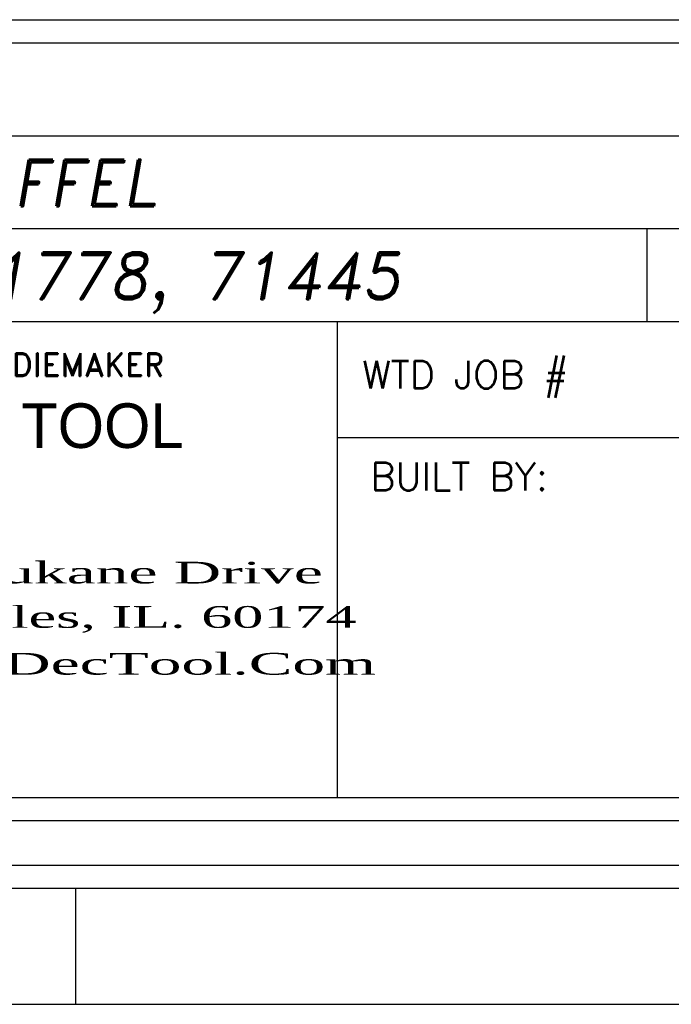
# Model space of a CAD drawing. Header units: inches. Extents: x 220 to 877, y 4 to 174.
# Tile 276 of 656: x 441.73 to 443.14, y 37.75 to 39.87. Entities that reach past the tile are written whole.
import ezdxf
from ezdxf.enums import TextEntityAlignment as Align

# ---------------------------------------------------------------- set-up
doc = ezdxf.new("R2010")
doc.units = ezdxf.units.IN
doc.header["$LTSCALE"] = 0.5
doc.header["$MEASUREMENT"] = 0
doc.layers.add('SID-M-D', color=42, linetype='Continuous')
doc.layers.add('SID-M-S', color=105, linetype='Continuous')
doc.styles.add('DARREN', font='dutchi.ttf')
doc.styles.add('PTI', font='romand.shx', dxfattribs={"oblique": 10})
doc.styles.add('R', font='ROMAND.SHX')
doc.styles.add('ROMANS', font='ROMANS.shx', dxfattribs={"height": 0.125})
doc.styles.add('TITTLE', font='vinet.ttf')

# ---------------------------------------------------------------- blocks, each defined once
blk = doc.blocks.new('*U9')
at = {"layer": 'SID-M-S'}
for p, q in [((-34.00000000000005, -0.2500000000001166), (-1.13242748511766e-14, -0.2499999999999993)), ((-34.00000000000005, -0.3000000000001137), (-1.13242748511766e-14, -0.3)), ((-4.999999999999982, -0.300000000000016), (-4.999999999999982, -0.5500000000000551)), ((-34.00000000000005, -0.550000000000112), (2.886579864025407e-15, -0.55))]:
    blk.add_line(p, q, dxfattribs=at)
blk = doc.blocks.new('JM_TITTLE_BOX_SID')
at = {"layer": 'SID-M-S'}
for p, q in [((-6.604933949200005, 1.32165344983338), (0.1049989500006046, 1.32165344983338)), ((-6.604933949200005, 1.121655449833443), (0.1049989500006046, 1.121655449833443)), ((-3.766880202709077, 0.9216574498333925), (-3.766880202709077, 1.121655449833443)), ((-6.604933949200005, 0.9216574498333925), (0.1049989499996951, 0.9216574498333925)), ((-4.43498749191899, -0.1049989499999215), (-4.43498749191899, 0.9216574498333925)), ((-4.43498749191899, 0.6716599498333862), (0.1049989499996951, 0.6716599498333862))]:
    blk.add_line(p, q, dxfattribs=at)
for points in [[(1.261213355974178e-13, -0.1549984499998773), (-6.499934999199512, -0.1549984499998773, -0.414213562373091), (-6.654933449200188, 1.163513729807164e-13), (-6.654933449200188, 1.416652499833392, -0.4142135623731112), (-6.499934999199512, 1.571650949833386), (1.261213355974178e-13, 1.571650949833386, -0.4142135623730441), (0.1549984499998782, 1.416652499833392), (0.1549984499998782, 1.163513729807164e-13, -0.4142135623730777)], [(1.261213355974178e-13, -0.1049989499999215), (-6.499934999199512, -0.1049989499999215, -0.4142135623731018), (-6.604933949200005, 1.163513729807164e-13), (-6.604933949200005, 1.416652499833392, -0.4142135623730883), (-6.499934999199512, 1.52165144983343), (1.261213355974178e-13, 1.52165144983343, -0.414213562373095), (0.1049989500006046, 1.416652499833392), (0.1049989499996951, 1.163513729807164e-13, -0.414213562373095)]]:
    blk.add_lwpolyline(points, format="xyb", close=True, dxfattribs=at)
at = {"layer": 'SID-M-D'}
for s, height, style, p in [('DRAWING CREATED IN AUTOCAD R2K W/DIEMAKER', 0.04999949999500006, 'R', (-6.508079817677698, 0.8033374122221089)), ('WTD JOB #', 0.0599994, 'ROMANS', (-4.381535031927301, 0.7766631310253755)), ('BUILT BY:', 0.0599994, 'ROMANS', (-4.363988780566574, 0.5573605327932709))]:
    blk.add_text(s, height=height, dxfattribs=dict(at, style=style)).set_placement(p)
at = {"layer": 'SID-M-D', "style": 'PTI', "oblique": 10}
for tag, p in [('CUSTOMER', (-5.990553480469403, 1.371591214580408)), ('DIEDATAINFO', (-2.18746001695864, 1.371591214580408)), ('PARTDESCRIPTION', (-5.966376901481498, 1.169693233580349)), ('00-00-00', (-1.009105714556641, 1.167793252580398)), ('PARTNUMBER', (-5.81595049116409, 0.9696952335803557)), ('REV', (-3.360356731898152, 0.9696952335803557)), ('SCALE', (-2.520436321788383, 0.9677952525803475)), ('SH', (-0.8571950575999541, 0.9677952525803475)), ('SHX', (-0.4057438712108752, 0.9677952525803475)), ('TOOL', (-2.472915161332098, 0.7480887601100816)), ('JOB', (-0.9225366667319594, 0.7480887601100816)), ('WTD', (-3.839149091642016, 0.7480887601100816))]:
    blk.add_attdef(tag, p, '', height=0.09999900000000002, dxfattribs=at)
blk.add_attdef('BUILT', text='', height=0.2499630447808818, dxfattribs=at).set_placement((-2.336101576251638, 0.2076912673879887), align=Align.CENTER)
at = {"layer": 'SID-M-S', "color": 44, "style": 'TITTLE'}
blk.add_text('TOOL', height=0.09613037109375, dxfattribs=at).set_placement((-5.116590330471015, 0.6488078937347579))
at = {"layer": 'SID-M-S', "color": 44, "style": 'DARREN'}
for s, width, p in [('2651 Dukane Drive', 2, (-5.579307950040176, 0.356817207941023)), ('St. Charles, IL. 60174', 1.9, (-5.577648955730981, 0.2612505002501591)), ('WWW.DecTool.Com', 2, (-5.590066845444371, 0.1603595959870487))]:
    blk.add_text(s, height=0.04671936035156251, dxfattribs=dict(at, width=width)).set_placement(p)

msp = doc.modelspace()

# ---------------------------------------------------------------- block references
at = {"layer": 'SID-M-D'}
msp.add_blockref('*U9', (446.851711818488, 38.30166505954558), dxfattribs=at)
at = {"layer": 'SID-M-S'}
ref = msp.add_blockref('JM_TITTLE_BOX_SID', (446.851711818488, 38.30166505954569), dxfattribs=at)
ref.add_attrib('PARTDESCRIPTION', 'FLANGED BAFFEL', (440.8853349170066, 39.47135829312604), dxfattribs={"layer": 'SID-M-D', "height": 0.09999900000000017, "style": 'PTI', "oblique": 9.999999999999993})
ref.add_attrib('PARTNUMBER', '71777, 71778, 71445', (441.0357613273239, 39.27136029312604), dxfattribs={"layer": 'SID-M-D', "height": 0.09999900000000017, "style": 'PTI', "oblique": 9.999999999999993})

doc.saveas('drawing.dxf')
